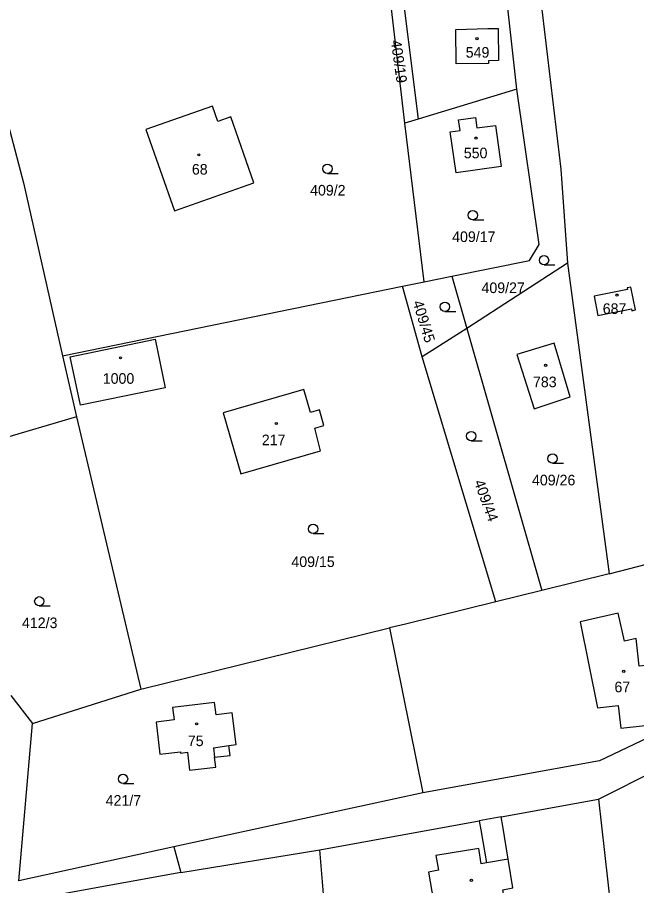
# Model space of a CAD drawing. Extents: x -725728 to -720881, y -1068679 to -1063504.
# Drawn here: x -724199.5 to -724100.1, y -1067188.2 to -1067048.9 of the extents above; entities that cross this region are included whole.
import ezdxf

# ---------------------------------------------------------------- set-up
doc = ezdxf.new("R2010")
doc.units = 0
for name, color, linetype in [('Hranice parcel', 7, 'Continuous'), ('Parcelní čísla', 7, 'Continuous'), ('Vnitřní kresba', 7, 'Continuous'), ('Značky budov', 7, 'Continuous'), ('Značky kultur', 7, 'Continuous')]:
    doc.layers.add(name, color=color, linetype=linetype)

# ---------------------------------------------------------------- blocks, each defined once
blk = doc.blocks.new('4.02_3')
at = {"layer": 'Značky budov'}
blk.add_circle((-0.001, 0), 0.0175, dxfattribs=at)
blk = doc.blocks.new('3.04_3')
at = {"layer": 'Značky kultur'}
blk.add_line((0.001, 0), (0.176, 0), dxfattribs=at)
blk.add_circle((0.001, 0.075), 0.075, dxfattribs=at)
blk = doc.blocks.new('3.04_2')
at = {"layer": 'Značky kultur'}
blk.add_line((0.001, 0), (0.176, 0), dxfattribs=at)
blk.add_circle((0.001, 0.075), 0.075, dxfattribs=at)

msp = doc.modelspace()

# ---------------------------------------------------------------- linework, layer by layer
at = {"layer": 'Hranice parcel'}
for p, q in [((-724119.32, -1067060.38), (-724135.19, -1067065.22)), ((-724135.19, -1067065.22), (-724137.3, -1067065.87)), ((-724134.2, -1067091.32), (-724137.3, -1067065.87)), ((-724111.19, -1067088.33), (-724127.36, -1067098.79)), ((-724111.19, -1067088.33), (-724104.52, -1067138.21)), ((-724134.2, -1067091.32), (-724129.75, -1067090.42)), ((-724129.75, -1067090.42), (-724127.36, -1067098.79)), ((-724192.22, -1067103.19), (-724137.7, -1067092.04)), ((-724137.7, -1067092.04), (-724134.2, -1067091.32)), ((-724134.53, -1067103.37), (-724137.7, -1067092.04)), ((-724127.36, -1067098.79), (-724134.53, -1067103.37)), ((-724127.36, -1067098.79), (-724115.33, -1067140.86)), ((-724192.22, -1067103.19), (-724190, -1067113)), ((-724122.71, -1067142.67), (-724134.53, -1067103.37)), ((-724190, -1067113), (-724223.48, -1067122.9)), ((-724190, -1067113), (-724179.68, -1067156.7)), ((-724104.52, -1067138.21), (-724064.4, -1067127.52)), ((-724104.52, -1067138.21), (-724115.33, -1067140.86)), ((-724115.33, -1067140.86), (-724122.71, -1067142.67)), ((-724179.68, -1067156.7), (-724139.76, -1067146.87)), ((-724139.76, -1067146.87), (-724134.41, -1067173.34)), ((-724106.26, -1067174.37), (-724069.53, -1067155.74)), ((-724200.52, -1067157.7), (-724197.03, -1067162.21)), ((-724197.03, -1067162.21), (-724179.68, -1067156.7)), ((-724134.41, -1067173.34), (-724174.36, -1067182.03)), ((-724121.84, -1067177.19), (-724106.26, -1067174.37)), ((-724106.26, -1067174.37), (-724101.17, -1067218.83)), ((-724121.84, -1067177.19), (-724125.41, -1067177.84)), ((-724150.93, -1067182.46), (-724125.41, -1067177.84)), ((-724174.36, -1067182.03), (-724173.25, -1067186.11)), ((-724173.25, -1067186.11), (-724150.93, -1067182.46)), ((-724147.6, -1067221.96), (-724150.93, -1067182.46)), ((-724173.25, -1067186.11), (-724201.25, -1067191.18))]:
    msp.add_line(p, q, dxfattribs=at)
for points in [[(-724116.77, -1067035.31), (-724116.55, -1067037.21), (-724112.29, -1067073.25), (-724111.19, -1067088.33)], [(-724137.33, -1067038.1), (-724138.33, -1067040.02), (-724135.19, -1067065.22)], [(-724119.32, -1067060.38), (-724121.81, -1067038.22), (-724123.55, -1067036.9)], [(-724137.3, -1067065.87), (-724140.26, -1067040.56), (-724141.63, -1067038.48)], [(-724123.98, -1067050.67), (-724122.35, -1067050.64), (-724122.28, -1067055.81), (-724123.9, -1067055.83), (-724123.9, -1067056.29), (-724129.05, -1067056.35), (-724129.12, -1067050.83), (-724123.98, -1067050.67)], [(-724203.19, -1067057.61), (-724200.67, -1067067.06), (-724198.5, -1067075.42), (-724192.22, -1067103.19)], [(-724129.75, -1067090.42), (-724117.3, -1067087.87), (-724115.75, -1067085.35), (-724119.32, -1067060.38)], [(-724165.24, -1067064.86), (-724167.31, -1067065.59), (-724168.17, -1067063.14), (-724178.84, -1067066.89), (-724174.26, -1067079.91), (-724161.52, -1067075.43), (-724165.24, -1067064.86)], [(-724121.83, -1067072.79), (-724129.09, -1067073.83), (-724130.03, -1067067.24), (-724128.44, -1067067.02), (-724128.68, -1067065.34), (-724125.98, -1067064.95), (-724125.74, -1067066.63), (-724122.77, -1067066.21), (-724121.83, -1067072.79)], [(-724101.58, -1067092.56), (-724106.96, -1067093.64), (-724106.34, -1067096.74), (-724100.96, -1067095.66), (-724100.91, -1067095.96), (-724100.32, -1067095.84), (-724101.06, -1067092.16), (-724101.64, -1067092.27), (-724101.58, -1067092.56)], [(-724177.35, -1067100.51), (-724175.74, -1067108.31), (-724189.36, -1067111.13), (-724191.01, -1067103.35), (-724177.35, -1067100.51)], [(-724110.79, -1067109.77), (-724113.37, -1067101.14), (-724119.35, -1067102.97), (-724116.57, -1067111.72), (-724110.79, -1067109.77)], [(-724152.46, -1067112.27), (-724153.53, -1067108.61), (-724166.47, -1067112.37), (-724163.63, -1067122.13), (-724150.86, -1067118.42), (-724151.73, -1067114.8), (-724150.28, -1067114.38), (-724151.02, -1067111.85), (-724152.46, -1067112.27)], [(-724060.41, -1067138.73), (-724066.95, -1067147.2), (-724079.25, -1067155.44), (-724106.07, -1067168.19), (-724134.41, -1067173.34)], [(-724122.71, -1067142.67), (-724137.22, -1067146.24), (-724139.76, -1067146.87)], [(-724095.6, -1067152.6), (-724099.74, -1067153.03), (-724100.21, -1067148.56), (-724102.08, -1067148.97), (-724103.06, -1067144.5), (-724109.2, -1067145.91), (-724106.42, -1067159.68), (-724103.06, -1067159.32), (-724102.68, -1067162.96), (-724096.27, -1067162.28), (-724096.51, -1067160.05), (-724094.83, -1067159.87), (-724095.6, -1067152.6)], [(-724167.84, -1067158.84), (-724174.58, -1067159.65), (-724174.34, -1067161.64), (-724177.22, -1067161.99), (-724176.59, -1067167.15), (-724173.31, -1067166.75), (-724173.29, -1067166.95), (-724172.2, -1067166.82), (-724171.85, -1067169.72), (-724167.63, -1067169.21), (-724167.82, -1067167.63), (-724165.32, -1067167.33), (-724165.52, -1067165.73), (-724164.39, -1067165.56), (-724165.01, -1067160.5), (-724167.59, -1067160.83), (-724167.84, -1067158.84)], [(-724174.36, -1067182.03), (-724199.24, -1067187.45), (-724197.03, -1067162.21)], [(-724125.41, -1067177.84), (-724125.12, -1067179.26), (-724124.23, -1067184.59), (-724125.05, -1067184.74), (-724125.43, -1067182.26), (-724132.31, -1067183.4), (-724131.9, -1067185.77), (-724133.52, -1067186.05), (-724132.72, -1067190.7), (-724131.1, -1067190.42), (-724130.32, -1067194.98), (-724123.39, -1067193.79), (-724123.59, -1067192.65), (-724121.02, -1067192.21), (-724121.59, -1067188.89), (-724119.98, -1067188.61), (-724120.68, -1067184.33), (-724120.73, -1067184), (-724121.59, -1067178.71), (-724121.84, -1067177.19)]]:
    msp.add_lwpolyline(points, dxfattribs=at)
at = {"layer": 'Vnitřní kresba'}
for p, q in [((-724168, -1067166.11), (-724165.52, -1067165.73)), ((-724168, -1067166.11), (-724167.82, -1067167.63)), ((-724120.73, -1067184), (-724124.23, -1067184.59))]:
    msp.add_line(p, q, dxfattribs=at)

# ---------------------------------------------------------------- block references
at = {"layer": 'Značky budov', "xscale": 10, "yscale": 10}
for p in [(-724125.73, -1067052.29), (-724125.88, -1067068.25), (-724170.34, -1067070.94), (-724103.25, -1067093.45), (-724182.91, -1067103.51), (-724114.71, -1067104.72), (-724157.91, -1067114.06), (-724102.19, -1067153.85), (-724170.71, -1067162.27), (-724126.63, -1067187.37)]:
    msp.add_blockref('4.02_3', p, dxfattribs=at)
at = {"layer": 'Značky kultur', "xscale": 10, "yscale": 10}
for name, p in [('3.04_3', (-724149.74, -1067073.92)), ('3.04_3', (-724126.42, -1067081.38)), ('3.04_2', (-724114.99, -1067088.6)), ('3.04_2', (-724130.88, -1067096.07)), ('3.04_2', (-724126.67, -1067116.82)), ('3.04_2', (-724113.61, -1067120.44)), ('3.04_2', (-724152.04, -1067131.73)), ('3.04_2', (-724195.96, -1067143.35)), ('3.04_2', (-724182.53, -1067171.85))]:
    msp.add_blockref(name, p, dxfattribs=at)

# ---------------------------------------------------------------- texts
at = {"layer": 'Parcelní čísla'}
for s, rotation, p in [('409/19', 278, (-724139.57, -1067052.63)), ('409/45', 287, (-724136.07, -1067094.59)), ('409/44', 290, (-724126.24, -1067123.44))]:
    msp.add_text(s, height=1.7, rotation=rotation, dxfattribs=at).set_placement(p)
for s, p in [('549', (-724127.54, -1067055.34)), ('550', (-724127.85, -1067071.49)), ('68', (-724171.47, -1067074.11)), ('409/2', (-724152.51, -1067077.47)), ('409/17', (-724129.72, -1067084.93)), ('409/27', (-724125.01, -1067093.12)), ('687', (-724105.56, -1067096.47)), ('1000', (-724185.77, -1067107.68)), ('783', (-724116.75, -1067108.23)), ('217', (-724160.25, -1067117.54)), ('409/26', (-724116.91, -1067123.99)), ('409/15', (-724155.51, -1067137.09)), ('412/3', (-724198.73, -1067146.9)), ('67', (-724103.68, -1067157.19)), ('75', (-724172.12, -1067165.84)), ('421/7', (-724185.3, -1067175.4))]:
    msp.add_text(s, height=1.7, dxfattribs=at).set_placement(p)

doc.saveas('drawing.dxf')
